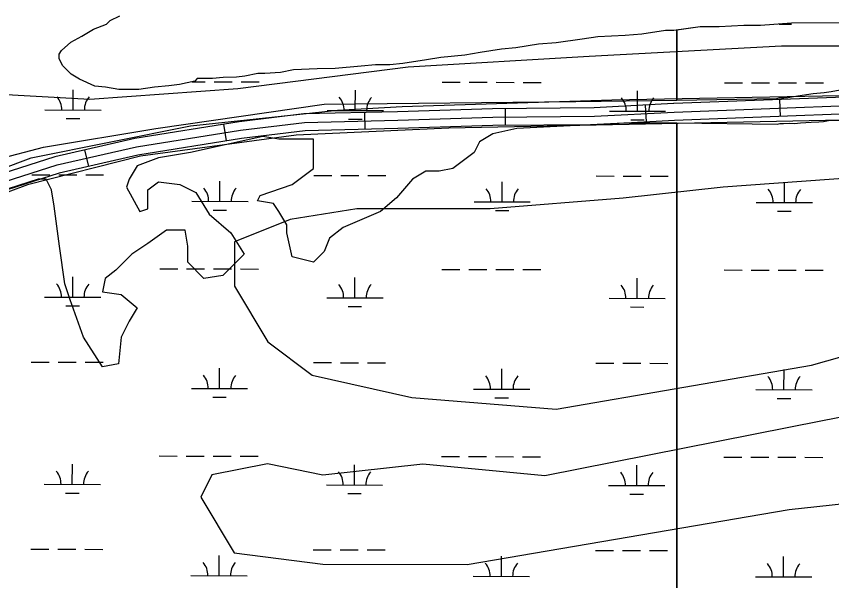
# Model space of a CAD drawing. Extents: x 3219052 to 3256913, y 800770 to 826146.
# Drawn here: x 3231650 to 3233100, y 820517 to 821520 of the extents above; entities that cross this region are included whole.
import ezdxf

# ---------------------------------------------------------------- set-up
doc = ezdxf.new("R2010")
doc.units = 0
for name, color, linetype in [('V-ROAD-CNTR', 7, 'Continuous'), ('V-SITE-VEGE', 7, 'Continuous'), ('V-TOPO-SHOR', 7, 'Continuous'), ('V-WETL-SWMP', 7, 'Continuous')]:
    doc.layers.add(name, color=color, linetype=linetype)

msp = doc.modelspace()

# ---------------------------------------------------------------- linework, layer by layer
at = {"layer": 'V-ROAD-CNTR'}
for p, q in [((3232770.1, 821332.2), (3232768.5, 821362.2)), ((3233008.3, 821342), (3233007.2, 821371.9)), ((3232269.9, 821319.1), (3232269.2, 821349.1)), ((3232519.6, 821325.9), (3232519.3, 821355.9)), ((3232023.1, 821298.4), (3232018.4, 821328.1)), ((3231778.3, 821253.2), (3231771.7, 821282.5))]:
    msp.add_line(p, q, dxfattribs=at)
for points in [[(3238617.1, 821243.7), (3238606.1, 821243.9), (3238581, 821242.8), (3238538.1, 821237.2), (3238505.3, 821237.4), (3238449.4, 821241.9), (3237836.7, 821382), (3237685.9, 821423.7), (3237638, 821436.6), (3237605.6, 821444.2), (3237576.4, 821447.7), (3237537.5, 821452.7), (3237294.3, 821479.1), (3237110.4, 821496.6), (3236934.8, 821508.6), (3236795.1, 821511.1), (3236626.2, 821512.3), (3236068.9, 821499.5), (3235304.3, 821460.7), (3234290.9, 821427.9), (3233313.7, 821383.6), (3232818.7, 821364.8)], [(3232818.5, 821364.8), (3232677, 821357.4), (3232496.5, 821355.7), (3232327.4, 821350.5), (3232161.1, 821346.4), (3232045.9, 821332.5), (3231860.2, 821302.6), (3231718.1, 821270.3), (3231593.3, 821230.8), (3231376.3, 821155.6), (3231133, 821056.6), (3231049.3, 821028), (3230917.3, 821018.1), (3230661.4, 821011.5), (3230199.5, 821007.3), (3229904.9, 821011.6), (3229832.6, 821006.9), (3229810.7, 821001.7)], [(3232819.2, 821349.8), (3233314.3, 821368.6)], [(3230199.5, 820992.3), (3230661.6, 820996.5), (3230918, 821003.1), (3231052.3, 821013.2), (3231138.3, 821042.5), (3231381.6, 821141.5), (3231598, 821216.6), (3231722, 821255.8), (3231863.1, 821287.8), (3232048, 821317.6), (3232162.2, 821331.4), (3232327.8, 821335.5), (3232496.8, 821340.7), (3232677.5, 821342.4), (3232819.2, 821349.8)], [(3233315, 821353.6), (3232819.8, 821334.8)], [(3232820, 821334.8), (3232677.9, 821327.4), (3232497.1, 821325.7), (3232328.2, 821320.5), (3232163.3, 821316.4), (3232050.1, 821302.8), (3231865.9, 821273.1), (3231725.9, 821241.3), (3231602.8, 821202.3), (3231386.9, 821127.5), (3231143.5, 821028.5), (3231055.3, 820998.4), (3230918.8, 820988.1), (3230661.9, 820981.5), (3230199.4, 820977.3)]]:
    msp.add_lwpolyline(points, dxfattribs=at)
at = {"layer": 'V-SITE-VEGE'}
for p, q in [((3231816.5, 821512.3), (3231833.4, 821520.8)), ((3231810.1, 821506), (3231816.5, 821512.3)), ((3233028.2, 821508), (3232973.2, 821503.6)), ((3233347.5, 821509.1), (3233028.2, 821508)), ((3231765.8, 821484.7), (3231786.9, 821497.4)), ((3231786.9, 821497.4), (3231810.1, 821506)), ((3232804.1, 821494.6), (3232761.8, 821488.1)), ((3232818.9, 821494.6), (3232804.1, 821494.6)), ((3232824.3, 821495.4), (3232818.9, 821494.6)), ((3232865.4, 821501.1), (3232824.3, 821495.4)), ((3232824.3, 821495.4), (3232824.3, 821371.1)), ((3232824.3, 821371.1), (3232824.3, 821495.4)), ((3232899.2, 821501.2), (3232865.4, 821501.1)), ((3232943.6, 821503.5), (3232899.2, 821501.2)), ((3232973.2, 821503.6), (3232943.6, 821503.5)), ((3231746.8, 821474), (3231765.8, 821484.7)), ((3232656.1, 821479.3), (3232609.6, 821472.8)), ((3232683.6, 821483.6), (3232656.1, 821479.3)), ((3232732.2, 821485.9), (3232683.6, 821483.6)), ((3232761.8, 821488.1), (3232732.2, 821485.9)), ((3231730, 821459.2), (3231746.8, 821474)), ((3232537.7, 821464), (3232512.4, 821461.8)), ((3232577.9, 821470.5), (3232537.7, 821464)), ((3232609.6, 821472.8), (3232577.9, 821470.5)), ((3231725.7, 821452.8), (3231730, 821459.2)), ((3231725.8, 821444.3), (3231725.7, 821452.8)), ((3232446.9, 821451), (3232404.6, 821446.7)), ((3232474.3, 821455.4), (3232446.9, 821451)), ((3232512.4, 821461.8), (3232474.3, 821455.4)), ((3231732.2, 821431.7), (3231725.8, 821444.3)), ((3232313.7, 821433.7), (3232288.3, 821433.6)), ((3232336.9, 821435.9), (3232313.7, 821433.7)), ((3232379.2, 821442.4), (3232336.9, 821435.9)), ((3232404.6, 821446.7), (3232379.2, 821442.4)), ((3231747, 821416.9), (3231732.2, 821431.7)), ((3232119.2, 821420.3), (3232091.7, 821418.1)), ((3232142.4, 821424.6), (3232119.2, 821420.3)), ((3232184.7, 821426.9), (3232142.4, 821424.6)), ((3232216.4, 821427), (3232184.7, 821426.9)), ((3232262.9, 821431.4), (3232216.4, 821427)), ((3232288.3, 821433.6), (3232262.9, 821431.4)), ((3231761.8, 821408.5), (3231747, 821416.9)), ((3231789.4, 821395.9), (3231761.8, 821408.5)), ((3231967, 821405), (3231939.5, 821398.6)), ((3231971.2, 821409.2), (3231967, 821405)), ((3231998.7, 821409.3), (3231971.2, 821409.2)), ((3232017.7, 821411.5), (3231998.7, 821409.3)), ((3232041, 821411.6), (3232017.7, 821411.5)), ((3232055.8, 821413.8), (3232041, 821411.6)), ((3232079, 821418.1), (3232055.8, 821413.8)), ((3232091.7, 821418.1), (3232079, 821418.1)), ((3231808.4, 821393.9), (3231789.4, 821395.9)), ((3231831.7, 821389.7), (3231808.4, 821393.9)), ((3231895.1, 821394.2), (3231867.6, 821389.8)), ((3231920.5, 821396.4), (3231895.1, 821394.2)), ((3231939.5, 821398.6), (3231920.5, 821396.4)), ((3231867.6, 821389.8), (3231831.7, 821389.7)), ((3233014.7, 821375.3), (3233021.3, 821375.8)), ((3233021.3, 821375.8), (3233031.4, 821377.2)), ((3233031.4, 821377.2), (3233054.7, 821381.2)), ((3233054.7, 821381.2), (3233066.8, 821382.7)), ((3233066.8, 821382.7), (3233086.5, 821384.7)), ((3233086.5, 821384.7), (3233098.6, 821386.2)), ((3233098.6, 821386.2), (3233114.8, 821389.6)), ((3231897.7, 821320.8), (3232197.3, 821363.6)), ((3232197.3, 821363.6), (3232644.4, 821368.4)), ((3232644.4, 821368.4), (3232824.3, 821371.1)), ((3232824.3, 821371.1), (3233002.1, 821373.8)), ((3233002.1, 821373.8), (3233006.1, 821375.3)), ((3233006.1, 821375.3), (3233014.7, 821375.3)), ((3231697.9, 821287.5), (3231897.7, 821320.8)), ((3232539.8, 821320.8), (3232497, 821311.3)), ((3232730, 821330.3), (3232539.8, 821320.8)), ((3232815.6, 821330.3), (3232730, 821330.3)), ((3232824.3, 821330.2), (3232815.6, 821330.3)), ((3232824.3, 819246.9), (3232824.3, 821330.2)), ((3232087.9, 821306.5), (3231959.5, 821278)), ((3232116.5, 821301.8), (3232087.9, 821306.5)), ((3232497, 821311.3), (3232473.2, 821297)), ((3232178.3, 821301.8), (3232116.5, 821301.8)), ((3232178.3, 821249.4), (3232178.3, 821301.8)), ((3232473.2, 821297), (3232463.7, 821278)), ((3231498.2, 821235.1), (3231697.9, 821287.5)), ((3231959.5, 821278), (3231902.5, 821268.5)), ((3232463.7, 821278), (3232425.6, 821249.4)), ((3231902.5, 821268.5), (3231864.4, 821254.2)), ((3231864.4, 821254.2), (3231850.1, 821230.4)), ((3232140.3, 821220.9), (3232178.3, 821249.4)), ((3232425.6, 821249.4), (3232401.8, 821244.7)), ((3232378.1, 821244.7), (3232354.3, 821230.4)), ((3232401.8, 821244.7), (3232378.1, 821244.7)), ((3231688.4, 821230.4), (3231464.9, 821159)), ((3231702.7, 821230.4), (3231688.4, 821230.4)), ((3231712.2, 821211.4), (3231702.7, 821230.4)), ((3231850.1, 821230.4), (3231845.4, 821216.1)), ((3231845.4, 821216.1), (3231869.2, 821173.3)), ((3231883.4, 821211.4), (3231902.5, 821225.6)), ((3231902.5, 821225.6), (3231940.5, 821220.9)), ((3231940.5, 821220.9), (3231969, 821206.6)), ((3232083.2, 821201.8), (3232140.3, 821220.9)), ((3232354.3, 821230.4), (3232325.7, 821197.1)), ((3231717, 821182.8), (3231712.2, 821211.4)), ((3231883.4, 821178.1), (3231883.4, 821211.4)), ((3231969, 821206.6), (3231992.8, 821168.5)), ((3232078.4, 821192.3), (3232083.2, 821201.8)), ((3232107, 821187.6), (3232078.4, 821192.3)), ((3232116.5, 821173.3), (3232107, 821187.6)), ((3232325.7, 821197.1), (3232297.2, 821173.3)), ((3231726.5, 821111.4), (3231717, 821182.8)), ((3231869.2, 821173.3), (3231883.4, 821178.1)), ((3232130.7, 821149.5), (3232116.5, 821173.3)), ((3232297.2, 821173.3), (3232230.6, 821144.7)), ((3231992.8, 821168.5), (3232030.9, 821135.2)), ((3232130.7, 821135.2), (3232130.7, 821149.5)), ((3232230.6, 821144.7), (3232206.8, 821125.7)), ((3231916.7, 821140), (3231883.4, 821116.2)), ((3231950, 821140), (3231916.7, 821140)), ((3231954.8, 821111.4), (3231950, 821140)), ((3232030.9, 821135.2), (3232054.7, 821097.2)), ((3232140.3, 821092.4), (3232130.7, 821135.2)), ((3231883.4, 821116.2), (3231854.9, 821097.2)), ((3232206.8, 821125.7), (3232197.3, 821101.9)), ((3231736, 821044.8), (3231726.5, 821111.4)), ((3231954.8, 821082.9), (3231954.8, 821111.4)), ((3232197.3, 821101.9), (3232178.3, 821082.9)), ((3231854.9, 821097.2), (3231826.4, 821068.6)), ((3232054.7, 821097.2), (3232016.6, 821059.1)), ((3232178.3, 821082.9), (3232140.3, 821092.4)), ((3231983.3, 821054.3), (3231954.8, 821082.9)), ((3231826.4, 821068.6), (3231807.3, 821054.3)), ((3232016.6, 821059.1), (3231983.3, 821054.3)), ((3231745.5, 821016.3), (3231736, 821044.8)), ((3231807.3, 821054.3), (3231802.6, 821030.5)), ((3231802.6, 821030.5), (3231835.9, 821025.8)), ((3231769.3, 820949.6), (3231745.5, 821016.3)), ((3231835.9, 821025.8), (3231864.4, 821002)), ((3231864.4, 821002), (3231850.1, 820978.2)), ((3231850.1, 820978.2), (3231835.9, 820949.6)), ((3231802.6, 820897.3), (3231769.3, 820949.6)), ((3231835.9, 820949.6), (3231831.1, 820902.1)), ((3231831.1, 820902.1), (3231802.6, 820897.3))]:
    msp.add_line(p, q, dxfattribs=at)
msp.add_lwpolyline([(3233115.7, 821334.6), (3233099, 821334.6), (3233093.9, 821334.1), (3233085.3, 821332.6), (3233076.8, 821332.1), (3233063.1, 821331.2), (3233043.9, 821330.2), (3233033.3, 821329.2), (3233025.2, 821329.3), (3233014.1, 821328.8), (3233007.5, 821328.8), (3233002.5, 821327.8), (3232824.3, 821330.2), (3232824.3, 819246.9)], dxfattribs=at)
at = {"layer": 'V-TOPO-SHOR'}
for points in [[(3233235, 821643), (3232132.1, 821664.9), (3231614.9, 821665.9), (3231214.7, 821647.3), (3231029.2, 821637.9), (3230951.1, 821618.5), (3230912, 821579.6), (3230921.6, 821511.2), (3231058.1, 821432.9), (3231419.1, 821393.1), (3231780.2, 821372.8), (3232043.7, 821391.8), (3232346.4, 821430.2), (3232668.5, 821449), (3233010.1, 821467.8), (3233254.8, 821467.3)], [(3231018.6, 821021.2), (3231675.7, 821268.4), (3231959.5, 821325.2), (3232220.9, 821353.3), (3232335.7, 821359.5), (3232708.7, 821371.4), (3233145.3, 821380.1), (3233381.2, 821392.3), (3234592.5, 821440.8), (3235918.6, 821495.4), (3236211.9, 821507.5), (3236747.4, 821519.1), (3237139.4, 821499.2), (3237486.7, 821469.8), (3237665.2, 821440.7), (3237840.4, 821389.3), (3238331, 821267.2), (3238525.4, 821241.3), (3238624.2, 821260.2), (3238828.4, 821352.2), (3238956, 821431.6), (3238978.4, 821450.7), (3238997.6, 821479.4), (3239020.9, 821505.5)], [(3237499.4, 821425.1), (3237190.3, 821448.1), (3237008.6, 821454.8), (3236658, 821468.3), (3236208.6, 821462.9), (3235921.7, 821447.6), (3235548.7, 821429.2), (3235013.2, 821417.6), (3234653, 821402.4), (3233935.8, 821375.2), (3233263.2, 821338.4), (3232418.5, 821321), (3232147.5, 821308.8), (3231870.2, 821271.2), (3231669.2, 821220.6), (3231056.8, 820992.4), (3230986.6, 820979.8)], [(3233439.7, 821254.6), (3232906.6, 821216.2), (3232728.9, 821196.9), (3232492, 821177.6), (3232255.1, 821178.1), (3232136.6, 821158.6), (3232037.8, 821119.3), (3232037.7, 821040.4), (3232096.7, 820941.5), (3232175.5, 820882.2), (3232353.1, 820842.3), (3232609.7, 820822), (3233063.9, 820900), (3233241.9, 820950.5)], [(3233153.1, 820814.5), (3233083.4, 820801.3), (3232589.7, 820703.6), (3232372.6, 820723.8), (3232194.9, 820704.4), (3232096.2, 820724.4), (3231997.5, 820704.9), (3231977.7, 820665.4), (3232036.7, 820566.6), (3232194.6, 820546.5), (3232451.2, 820546), (3233023.9, 820643.5), (3233379.3, 820682.2)]]:
    msp.add_lwpolyline(points, dxfattribs=at)
at = {"layer": 'V-WETL-SWMP'}
for p, q in [((3231816.5, 821512.3), (3231833.4, 821520.9)), ((3231810.1, 821506), (3231816.5, 821512.3)), ((3233028.2, 821508), (3232973.2, 821503.6)), ((3233006.4, 821506.3), (3233028.1, 821506.2)), ((3233347.5, 821509.1), (3233028.2, 821508)), ((3231765.8, 821484.7), (3231786.9, 821497.4)), ((3231786.9, 821497.4), (3231810.1, 821506)), ((3232804.1, 821494.6), (3232761.8, 821488.1)), ((3232818.9, 821494.6), (3232804.1, 821494.6)), ((3232865.4, 821501.1), (3232818.9, 821494.6)), ((3232899.2, 821501.2), (3232865.4, 821501.1)), ((3232943.6, 821503.5), (3232899.2, 821501.2)), ((3232973.2, 821503.6), (3232943.6, 821503.5)), ((3231746.8, 821474), (3231765.8, 821484.7)), ((3232656.1, 821479.3), (3232609.6, 821472.8)), ((3232683.6, 821483.6), (3232656.1, 821479.3)), ((3232732.2, 821485.9), (3232683.6, 821483.6)), ((3232761.8, 821488.1), (3232732.2, 821485.9)), ((3231729.9, 821459.2), (3231746.8, 821474)), ((3232537.7, 821464.1), (3232512.4, 821461.9)), ((3232577.9, 821470.5), (3232537.7, 821464.1)), ((3232609.6, 821472.8), (3232577.9, 821470.5)), ((3231725.7, 821452.8), (3231729.9, 821459.2)), ((3231725.8, 821444.4), (3231725.7, 821452.8)), ((3232446.9, 821451.1), (3232404.6, 821446.7)), ((3232474.3, 821455.4), (3232446.9, 821451.1)), ((3232512.4, 821461.9), (3232474.3, 821455.4)), ((3231732.2, 821431.7), (3231725.8, 821444.4)), ((3232313.7, 821433.7), (3232288.3, 821433.6)), ((3232336.9, 821435.9), (3232313.7, 821433.7)), ((3232379.2, 821442.4), (3232336.9, 821435.9)), ((3232404.6, 821446.7), (3232379.2, 821442.4)), ((3231747, 821416.9), (3231732.2, 821431.7)), ((3232119.2, 821420.3), (3232091.7, 821418.1)), ((3232142.4, 821424.6), (3232119.2, 821420.3)), ((3232184.7, 821426.9), (3232142.4, 821424.6)), ((3232216.4, 821427), (3232184.7, 821426.9)), ((3232262.9, 821431.4), (3232216.4, 821427)), ((3232288.3, 821433.6), (3232262.9, 821431.4)), ((3231761.8, 821408.5), (3231747, 821416.9)), ((3231789.4, 821395.9), (3231761.8, 821408.5)), ((3231967, 821405), (3231939.5, 821398.6)), ((3231971.2, 821409.2), (3231967, 821405)), ((3231998.7, 821409.3), (3231971.2, 821409.2)), ((3232017.7, 821411.5), (3231998.7, 821409.3)), ((3232041, 821411.6), (3232017.7, 821411.5)), ((3232055.8, 821413.8), (3232041, 821411.6)), ((3232079, 821418.1), (3232055.8, 821413.8)), ((3232091.7, 821418.1), (3232079, 821418.1)), ((3231808.4, 821393.9), (3231789.4, 821395.9)), ((3231831.7, 821389.7), (3231808.4, 821393.9)), ((3231895.1, 821394.2), (3231867.6, 821389.9)), ((3231920.5, 821396.4), (3231895.1, 821394.2)), ((3231939.5, 821398.6), (3231920.5, 821396.4)), ((3231962, 821403.8), (3231985.2, 821403.8)), ((3232001.2, 821403.8), (3232033.2, 821403.7)), ((3232049.2, 821403.7), (3232081.2, 821403.6)), ((3232407.1, 821402.9), (3232439.1, 821402.8)), ((3232455.1, 821402.8), (3232487.1, 821402.7)), ((3232503.1, 821402.7), (3232535.1, 821402.6)), ((3232551.1, 821402.6), (3232583.1, 821402.5)), ((3232909, 821401.8), (3232941, 821401.8)), ((3232957, 821401.7), (3232989, 821401.7)), ((3233005, 821401.6), (3233037, 821401.6)), ((3233053, 821401.5), (3233085, 821401.5)), ((3231750.5, 821353.5), (3231750.6, 821389.5)), ((3231867.6, 821389.9), (3231831.7, 821389.7)), ((3232252.4, 821352.5), (3232252.5, 821388.5)), ((3232754.3, 821351.4), (3232754.4, 821387.4)), ((3231700.5, 821353.6), (3231800.5, 821353.4)), ((3232202.4, 821352.6), (3232302.4, 821352.4)), ((3232704.3, 821351.5), (3232804.3, 821351.3)), ((3231738.5, 821338.1), (3231762.5, 821338.1)), ((3232240.4, 821337.1), (3232264.4, 821337)), ((3232742.3, 821336), (3232766.3, 821336)), ((3231676.9, 821238.3), (3231708.9, 821238.2)), ((3231724.9, 821238.2), (3231756.9, 821238.1)), ((3231772.9, 821238.1), (3231804.9, 821238)), ((3232178.8, 821237.2), (3232210.8, 821237.1)), ((3232226.8, 821237.1), (3232258.8, 821237)), ((3232274.8, 821237), (3232306.8, 821236.9)), ((3232680.7, 821236.2), (3232712.7, 821236.1)), ((3232728.7, 821236.1), (3232760.7, 821236)), ((3232776.7, 821236), (3232808.7, 821235.9)), ((3232011.6, 821191.1), (3232011.7, 821227.1)), ((3232513.5, 821190.1), (3232513.6, 821226.1)), ((3233015.4, 821189), (3233015.5, 821225)), ((3231961.6, 821191.2), (3232061.6, 821191)), ((3232463.5, 821190.2), (3232563.5, 821190)), ((3232965.4, 821189.1), (3233065.4, 821188.9)), ((3231999.6, 821175.7), (3232023.6, 821175.7)), ((3232501.5, 821174.7), (3232525.5, 821174.6)), ((3233003.4, 821173.6), (3233027.4, 821173.6)), ((3231904.5, 821071.3), (3231936.5, 821071.2)), ((3231952.5, 821071.2), (3231984.5, 821071.1)), ((3231749.8, 821020.9), (3231749.9, 821056.9)), ((3232000.5, 821071.1), (3232032.5, 821071)), ((3232048.5, 821071), (3232080.5, 821070.9)), ((3232406.4, 821070.2), (3232438.4, 821070.2)), ((3232454.4, 821070.1), (3232486.4, 821070.1)), ((3232502.4, 821070), (3232534.4, 821070)), ((3232550.4, 821069.9), (3232582.4, 821069.9)), ((3232908.3, 821069.2), (3232940.3, 821069.1)), ((3232956.3, 821069.1), (3232988.3, 821069)), ((3233004.3, 821069), (3233036.3, 821068.9)), ((3233052.3, 821068.9), (3233084.3, 821068.8)), ((3232251.7, 821019.8), (3232251.8, 821055.8)), ((3232753.6, 821018.8), (3232753.7, 821054.8)), ((3231699.8, 821021), (3231799.8, 821020.8)), ((3232201.7, 821019.9), (3232301.7, 821019.7)), ((3232703.6, 821018.9), (3232803.6, 821018.7)), ((3231737.8, 821005.5), (3231761.8, 821005.4)), ((3232239.7, 821004.4), (3232263.7, 821004.4)), ((3232741.6, 821003.4), (3232765.6, 821003.3)), ((3231676.2, 820905.6), (3231708.2, 820905.5)), ((3231724.2, 820905.5), (3231756.2, 820905.4)), ((3231772.2, 820905.4), (3231804.2, 820905.3)), ((3232178.1, 820904.5), (3232210.1, 820904.5)), ((3232226.1, 820904.4), (3232258.1, 820904.4)), ((3232274.1, 820904.3), (3232306.1, 820904.3)), ((3232680, 820903.5), (3232712, 820903.4)), ((3232728, 820903.4), (3232760, 820903.3)), ((3232776, 820903.3), (3232808, 820903.2)), ((3232010.9, 820858.5), (3232011, 820894.5)), ((3232512.8, 820857.4), (3232512.9, 820893.4)), ((3233014.7, 820856.3), (3233014.8, 820892.3)), ((3231960.9, 820858.6), (3232060.9, 820858.3)), ((3232462.8, 820857.5), (3232562.8, 820857.3)), ((3232964.7, 820856.5), (3233064.7, 820856.2)), ((3231998.9, 820843), (3232022.9, 820843)), ((3232500.8, 820842), (3232524.8, 820841.9)), ((3233002.7, 820840.9), (3233026.7, 820840.9)), ((3231903.8, 820738.6), (3231935.8, 820738.5)), ((3231951.8, 820738.5), (3231983.8, 820738.4)), ((3231999.8, 820738.4), (3232031.8, 820738.3)), ((3232047.8, 820738.3), (3232079.8, 820738.2)), ((3231749.1, 820688.2), (3231749.2, 820724.2)), ((3232251, 820687.1), (3232251.1, 820723.1)), ((3232405.7, 820737.6), (3232437.7, 820737.5)), ((3232453.7, 820737.5), (3232485.7, 820737.4)), ((3232501.7, 820737.4), (3232533.7, 820737.3)), ((3232549.7, 820737.3), (3232581.7, 820737.2)), ((3232907.6, 820736.5), (3232939.6, 820736.4)), ((3232955.6, 820736.4), (3232987.6, 820736.3)), ((3233003.6, 820736.3), (3233035.6, 820736.2)), ((3233051.6, 820736.2), (3233083.6, 820736.1)), ((3232752.9, 820686.1), (3232753, 820722.1)), ((3231699.1, 820688.3), (3231799.1, 820688.1)), ((3232201, 820687.2), (3232301, 820687)), ((3232702.9, 820686.2), (3232802.9, 820686)), ((3231737.1, 820672.8), (3231761.1, 820672.7)), ((3232239, 820671.7), (3232263, 820671.7)), ((3232740.9, 820670.7), (3232764.9, 820670.6)), ((3231675.5, 820572.9), (3231707.5, 820572.8)), ((3231723.5, 820572.8), (3231755.5, 820572.7)), ((3231771.5, 820572.7), (3231803.5, 820572.6)), ((3232177.4, 820571.9), (3232209.4, 820571.8)), ((3232225.4, 820571.8), (3232257.4, 820571.7)), ((3232273.4, 820571.7), (3232305.4, 820571.6)), ((3232679.3, 820570.8), (3232711.3, 820570.7)), ((3232727.3, 820570.7), (3232759.3, 820570.6)), ((3232775.3, 820570.6), (3232807.3, 820570.5)), ((3232010.2, 820525.8), (3232010.3, 820561.8)), ((3232512.1, 820524.7), (3232512.2, 820560.7)), ((3233014, 820523.7), (3233014.1, 820559.7)), ((3231960.2, 820525.9), (3232060.2, 820525.7)), ((3232462.1, 820524.8), (3232562.1, 820524.6)), ((3232964, 820523.8), (3233064, 820523.6))]:
    msp.add_line(p, q, dxfattribs=at)
for centre, start, end in [((3231695.3, 821354.1), 359.1081, 40.6518), ((3231805.8, 821353.9), 139.1081, 180.6517), ((3232197.2, 821353.1), 359.1081, 40.6518), ((3232307.7, 821352.8), 139.1081, 180.6517), ((3232699.1, 821352), 359.1081, 40.6518), ((3232809.6, 821351.8), 139.1081, 180.6517), ((3231956.4, 821191.7), 359.1081, 40.6518), ((3232066.9, 821191.5), 139.1081, 180.6517), ((3232458.3, 821190.7), 359.1081, 40.6518), ((3232568.8, 821190.4), 139.1081, 180.6517), ((3232960.2, 821189.6), 359.1081, 40.6518), ((3233070.7, 821189.4), 139.1081, 180.6517), ((3231694.6, 821021.5), 359.1081, 40.6518), ((3231805.1, 821021.2), 139.1081, 180.6517), ((3232196.5, 821020.4), 359.1081, 40.6518), ((3232307, 821020.2), 139.1081, 180.6517), ((3232698.4, 821019.3), 359.1081, 40.6518), ((3232808.9, 821019.1), 139.1081, 180.6517), ((3231955.7, 820859), 359.1081, 40.6518), ((3232066.2, 820858.8), 139.1081, 180.6517), ((3232457.6, 820858), 359.1081, 40.6518), ((3232568.1, 820857.8), 139.1081, 180.6517), ((3232959.5, 820856.9), 359.1081, 40.6518), ((3233070, 820856.7), 139.1081, 180.6517), ((3231693.9, 820688.8), 359.1081, 40.6518), ((3231804.4, 820688.5), 139.1081, 180.6517), ((3232195.8, 820687.7), 359.1081, 40.6518), ((3232306.3, 820687.5), 139.1081, 180.6517), ((3232697.7, 820686.7), 359.1081, 40.6518), ((3232808.2, 820686.4), 139.1081, 180.6517), ((3231955, 820526.4), 359.1081, 40.6518), ((3232065.5, 820526.1), 139.1081, 180.6517), ((3232456.9, 820525.3), 359.1081, 40.6518), ((3232567.4, 820525.1), 139.1081, 180.6517), ((3232958.8, 820524.3), 359.1081, 40.6518), ((3233069.3, 820524), 139.1081, 180.6517)]:
    msp.add_arc(centre, 35.2, start, end, dxfattribs=at)

doc.saveas('drawing.dxf')
